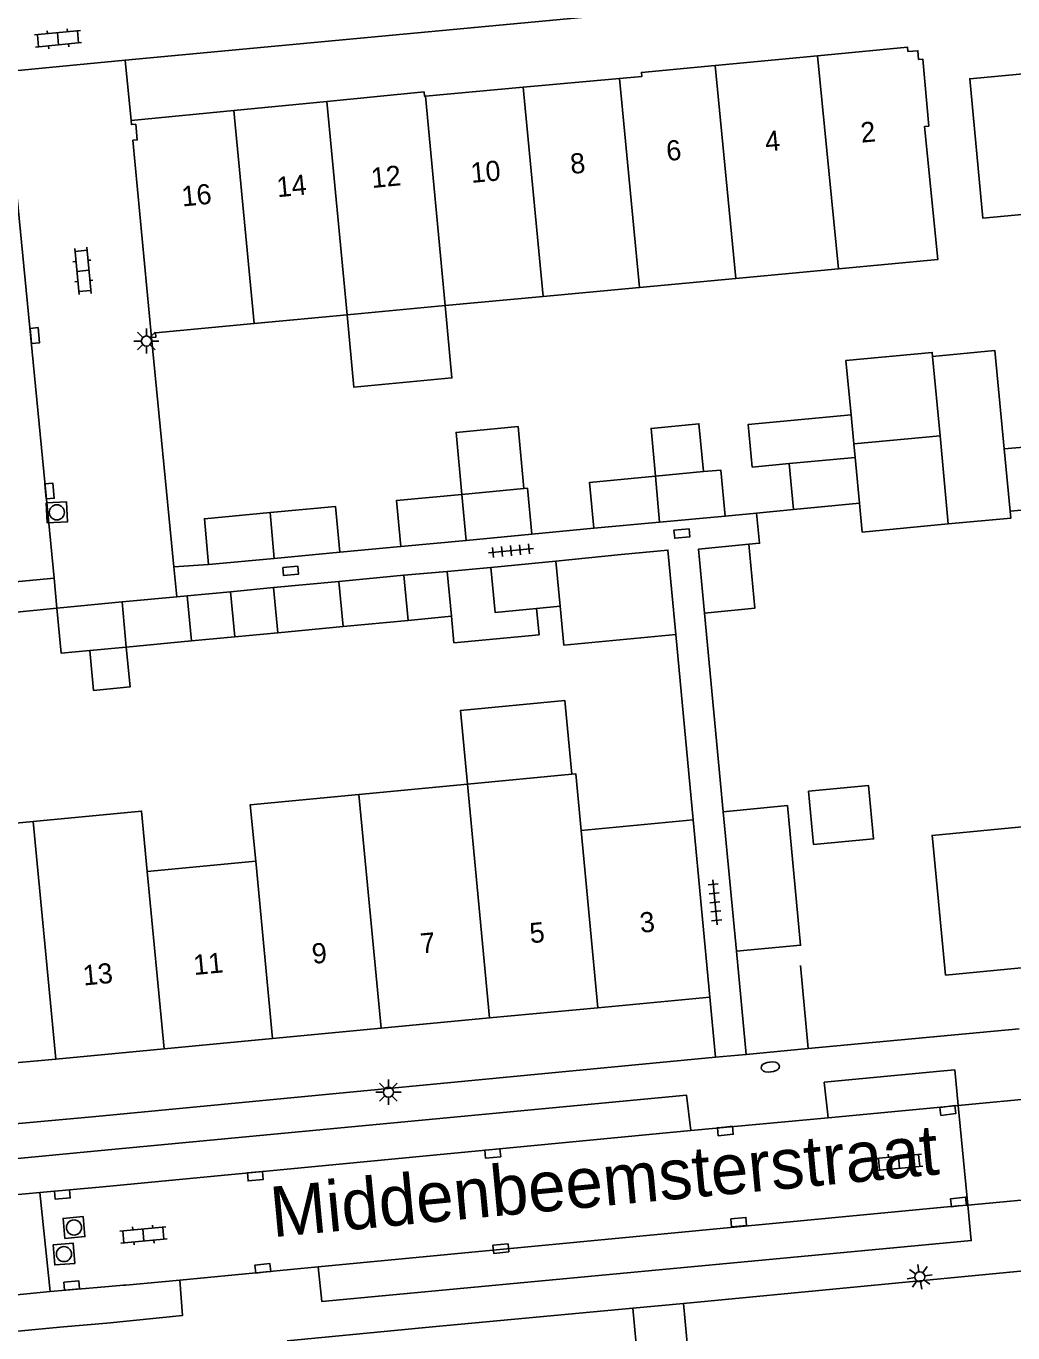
# Model space of a CAD drawing. Extents: x 124000 to 128010, y 398999 to 403000.
# Drawn here: x 127159.3 to 127208.2, y 400499.7 to 400564.6 of the extents above; entities that cross this region are included whole.
import ezdxf

# ---------------------------------------------------------------- set-up
doc = ezdxf.new("R2010")
doc.units = 0
for name, color, linetype in [('gg-afsc-erfafscheiding', 7, 'Continuous'), ('gg-afsc-hekwerk', 7, 'Continuous'), ('gg-afsc-muur', 7, 'Continuous'), ('gg-anno-huisnummerreeks BGT', 7, 'Continuous'), ('gg-anno-openbare ruimte label', 7, 'Continuous'), ('gg-bbg-bijgebouw', 7, 'Continuous'), ('gg-bbg-gedigitaliseerde bebouwing', 7, 'Continuous'), ('gg-bbg-gedigitaliseerde bijgebouw', 7, 'Continuous'), ('gg-bbg-hoofdgebouw', 7, 'Continuous'), ('gg-bbg-luifel en loopbrug', 7, 'Continuous'), ('gg-bbg-tussenscheiding', 7, 'Continuous'), ('gg-knt-verharding', 7, 'Continuous'), ('gg-knt-verharding nz', 7, 'Continuous'), ('gt-grn-weggrens', 7, 'Continuous'), ('gt-symb-brandkraan', 7, 'Continuous'), ('gt-symb-klinker verharding', 7, 'Continuous'), ('gt-symb-kolk', 7, 'Continuous'), ('gt-symb-kolk center center', 7, 'Continuous'), ('gt-symb-lichtmast', 7, 'Continuous'), ('gt-symb-rioolschacht', 7, 'Continuous'), ('gt-symb-tegel verharding', 7, 'Continuous')]:
    doc.layers.add(name, color=color, linetype=linetype)

# ---------------------------------------------------------------- blocks, each defined once
blk = doc.blocks.new('gt0-KL1')
at = {"layer": 'gt-symb-klinker verharding'}
for p, q in [((-1.15, 0.3), (1.15, 0.3)), ((-1, -0.3), (-1, 0.3)), ((-0.5, 0.3), (-0.5, 0.45)), ((0, -0.3), (0, 0.3)), ((0.5, 0.3), (0.5, 0.45)), ((1, -0.3), (1, 0.3)), ((-1.15, -0.3), (1.15, -0.3)), ((-0.5, -0.45), (-0.5, -0.3)), ((0.5, -0.45), (0.5, -0.3))]:
    blk.add_line(p, q, dxfattribs=at)
blk = doc.blocks.new('gt0-RS')
at = {"layer": 'gt-symb-rioolschacht'}
blk.add_lwpolyline([(-0.5, -0.5), (0.5, -0.5), (0.5, 0.5), (-0.5, 0.5)], close=True, dxfattribs=at)
blk.add_circle((0, 0), 0.375, dxfattribs=at)
blk = doc.blocks.new('gt0-LMAST')
at = {"layer": 'gt-symb-lichtmast'}
for p, q in [((-0.182, 0.173), (-0.447, 0.438)), ((-0.005, 0.246), (-0.005, 0.621)), ((0.172, 0.173), (0.437, 0.438)), ((-0.255, -0.004), (-0.63, -0.004)), ((-0.182, -0.181), (-0.447, -0.446)), ((-0.005, -0.254), (-0.005, -0.629)), ((0.437, -0.446), (0.172, -0.181)), ((0.245, -0.004), (0.62, -0.004))]:
    blk.add_line(p, q, dxfattribs=at)
blk.add_circle((-0.005, -0.004), 0.25, dxfattribs=at)
blk = doc.blocks.new('gt0-KOLKCC')
at = {"layer": 'gt-symb-kolk center center'}
blk.add_lwpolyline([(-0.375, 0.2), (0.375, 0.2), (0.375, -0.2), (-0.375, -0.2)], close=True, dxfattribs=at)
blk = doc.blocks.new('gt0-TEG1')
at = {"layer": 'gt-symb-tegel verharding'}
for p, q in [((-1.125, 0), (1.125, 0)), ((-0.9, -0.25), (-0.9, 0.25)), ((-0.45, -0.25), (-0.45, 0.25)), ((0, -0.25), (0, 0.25)), ((0.45, -0.25), (0.45, 0.25)), ((0.9, -0.25), (0.9, 0.25))]:
    blk.add_line(p, q, dxfattribs=at)
blk = doc.blocks.new('gt0-KOLK')
at = {"layer": 'gt-symb-kolk'}
blk.add_lwpolyline([(0, 0), (0.375, 0), (0.375, 0.4), (-0.375, 0.4), (-0.375, 0), (0, 0)], dxfattribs=at)
blk = doc.blocks.new('gt0-BR')
at = {"layer": 'gt-symb-brandkraan'}
for centre, radius, start, end in [((-0.244, 0), 0.206, 107.56694, 252.43307), ((0.599, -2.664), 3, 106.89205, 107.56694), ((0, -0.691), 0.938, 73.10799, 106.89205), ((-0.599, -2.664), 3, 72.43309, 73.10799), ((0.244, 0), 0.206, 287.56695, 72.43309), ((0.599, 2.664), 3, 252.43307, 253.10797), ((0, 0.691), 0.938, 253.10797, 286.89206), ((-0.599, 2.664), 3, 286.89206, 287.56695)]:
    blk.add_arc(centre, radius, start, end, dxfattribs=at)

msp = doc.modelspace()

# ---------------------------------------------------------------- linework, layer by layer
at = {"layer": 'gg-afsc-erfafscheiding'}
for p, q in [((127195.53, 400540.389), (127197.355, 400540.568)), ((127193.967, 400540.236), (127195.53, 400540.389)), ((127184.378, 400539.339), (127187.462, 400539.635)), ((127174.851, 400538.447), (127177.877, 400538.732)), ((127166.631, 400537.726), (127168.348, 400537.839)), ((127158.657, 400535.466), (127160.824, 400535.672)), ((127193.871, 400525.572), (127192.938, 400535.43)), ((127192.382, 400525.17), (127191.52, 400534.374))]:
    msp.add_line(p, q, dxfattribs=at)
msp.add_lwpolyline([(127195.137, 400538.842), (127195.676, 400538.896), (127195.53, 400540.389)], dxfattribs=at)
at = {"layer": 'gg-afsc-hekwerk'}
msp.add_line((127166.631, 400537.726), (127165.515, 400549.105), dxfattribs=at)
at = {"layer": 'gg-afsc-muur'}
for p, q in [((127198.086, 400513.825), (127197.702, 400517.947)), ((127198.086, 400513.825), (127208.549, 400514.799)), ((127189.384, 400500.937), (127179.446, 400500)), ((127179.446, 400500), (127172.246, 400499.317))]:
    msp.add_line(p, q, dxfattribs=at)
at = {"layer": 'gg-bbg-bijgebouw'}
for p, q in [((127204.626, 400544.224), (127204.256, 400548.16)), ((127200.415, 400543.156), (127197.14, 400542.847)), ((127192.894, 400542.447), (127190.52, 400542.223)), ((127197.14, 400542.847), (127197.355, 400540.568)), ((127183.987, 400541.608), (127180.912, 400541.318)), ((127197.355, 400540.568), (127200.63, 400540.877)), ((127208.1, 400540.485), (127208.132, 400540.147)), ((127187.462, 400539.635), (127190.714, 400539.935)), ((127190.714, 400539.935), (127193.967, 400540.236)), ((127208.132, 400540.147), (127205.037, 400539.855)), ((127181.127, 400539.035), (127184.378, 400539.339)), ((127177.877, 400538.732), (127181.127, 400539.035)), ((127168.348, 400537.839), (127171.598, 400538.143)), ((127171.598, 400538.143), (127174.851, 400538.447)), ((127178.039, 400537.308), (127174.804, 400537)), ((127178.252, 400535.069), (127178.039, 400537.308)), ((127174.804, 400537), (127171.571, 400536.693)), ((127171.571, 400536.693), (127171.784, 400534.454)), ((127164.057, 400535.979), (127160.824, 400535.672)), ((127166.765, 400536.236), (127164.057, 400535.979)), ((127167.292, 400536.286), (127166.765, 400536.236)), ((127167.505, 400534.047), (127167.292, 400536.286)), ((127184.614, 400535.656), (127185.782, 400535.771)), ((127171.784, 400534.454), (127175.016, 400534.761)), ((127175.016, 400534.761), (127178.252, 400535.069)), ((127164.267, 400533.74), (127167.505, 400534.047)), ((127162.459, 400533.568), (127164.267, 400533.74)), ((127194.526, 400518.649), (127193.871, 400525.572))]:
    msp.add_line(p, q, dxfattribs=at)
for points in [[(127209.926, 400555.331), (127206.746, 400555.034), (127206.103, 400561.946), (127209.28, 400562.243), (127209.926, 400555.331)], [(127204.256, 400548.16), (127207.35, 400548.452), (127207.809, 400543.575)], [(127193.967, 400540.236), (127193.746, 400542.527), (127192.894, 400542.447)], [(127190.52, 400542.223), (127187.247, 400541.915), (127187.462, 400539.635)], [(127180.912, 400541.318), (127177.662, 400541.011), (127177.877, 400538.732)], [(127184.378, 400539.339), (127184.162, 400541.624), (127183.987, 400541.608)], [(127174.851, 400538.447), (127174.636, 400540.726), (127171.405, 400540.422)], [(127171.405, 400540.422), (127168.137, 400540.114), (127168.348, 400537.839)], [(127182.346, 400537.693), (127182.565, 400535.455), (127184.614, 400535.656)], [(127160.824, 400535.672), (127161.037, 400533.433), (127162.459, 400533.568)], [(127193.871, 400525.572), (127197.057, 400525.873), (127197.71, 400518.945), (127194.526, 400518.649)]]:
    msp.add_lwpolyline(points, dxfattribs=at)
at = {"layer": 'gg-bbg-gedigitaliseerde bebouwing'}
for p, q in [((127181.185, 400526.942), (127175.801, 400526.431)), ((127181.185, 400526.942), (127186.371, 400527.435)), ((127192.382, 400525.17), (127186.826, 400524.645)), ((127170.683, 400523.12), (127165.309, 400522.612))]:
    msp.add_line(p, q, dxfattribs=at)
for points in [[(127186.371, 400527.435), (127186.559, 400527.453), (127186.826, 400524.645)], [(127175.801, 400526.431), (127170.417, 400525.919), (127170.683, 400523.12)], [(127165.309, 400522.612), (127165.026, 400525.599), (127159.652, 400525.089)], [(127159.652, 400525.089), (127154.278, 400524.578), (127154.561, 400521.597)]]:
    msp.add_lwpolyline(points, dxfattribs=at)
at = {"layer": 'gg-bbg-gedigitaliseerde bijgebouw'}
for p, q in [((127200.352, 400543.821), (127204.626, 400544.224)), ((127200.415, 400543.156), (127200.352, 400543.821)), ((127185.572, 400538.01), (127182.346, 400537.693)), ((127188.81, 400538.328), (127185.572, 400538.01))]:
    msp.add_line(p, q, dxfattribs=at)
for points in [[(127208.1, 400540.485), (127210.794, 400540.737), (127210.595, 400542.87), (127209.542, 400543.737), (127207.809, 400543.575)], [(127205.037, 400539.855), (127200.765, 400539.452), (127200.63, 400540.877)], [(127191.52, 400534.374), (127191.129, 400538.556), (127188.81, 400538.328)], [(127192.938, 400535.43), (127192.639, 400538.594), (127195.137, 400538.842)], [(127192.938, 400535.43), (127195.438, 400535.668), (127195.137, 400538.842)], [(127191.52, 400534.374), (127185.973, 400533.829), (127185.782, 400535.771)], [(127198.357, 400523.938), (127201.329, 400524.219), (127201.079, 400526.866), (127198.107, 400526.585), (127198.357, 400523.938)]]:
    msp.add_lwpolyline(points, dxfattribs=at)
at = {"layer": 'gg-bbg-hoofdgebouw'}
for p, q in [((127193.475, 400562.608), (127198.552, 400563.086)), ((127183.943, 400561.524), (127188.724, 400561.954)), ((127179.1, 400561.088), (127183.943, 400561.524)), ((127169.6, 400560.374), (127174.212, 400560.823)), ((127164.504, 400559.878), (127169.6, 400560.374)), ((127199.583, 400552.518), (127194.505, 400552.041)), ((127189.726, 400551.591), (127184.947, 400551.142)), ((127194.505, 400552.041), (127189.726, 400551.591)), ((127184.947, 400551.142), (127180.083, 400550.685)), ((127175.214, 400550.227), (127170.61, 400549.794)), ((127180.083, 400550.685), (127175.214, 400550.227)), ((127170.61, 400549.794), (127165.714, 400549.334)), ((127192.382, 400525.17), (127193.213, 400516.37)), ((127182.286, 400515.335), (127187.66, 400515.844)), ((127187.66, 400515.844), (127193.213, 400516.37)), ((127176.902, 400514.825), (127182.286, 400515.335)), ((127171.517, 400514.315), (127176.902, 400514.825)), ((127166.144, 400513.806), (127171.517, 400514.315)), ((127155.394, 400512.788), (127160.769, 400513.297)), ((127160.769, 400513.297), (127166.144, 400513.806))]:
    msp.add_line(p, q, dxfattribs=at)
for points in [[(127198.552, 400563.086), (127203.016, 400563.507), (127203.032, 400563.3), (127203.528, 400563.339), (127203.562, 400562.902), (127203.769, 400562.92), (127204.069, 400559.596), (127203.86, 400559.576), (127204.52, 400552.982), (127199.583, 400552.518)], [(127188.724, 400561.954), (127189.831, 400562.054), (127189.811, 400562.263), (127193.475, 400562.608)], [(127174.212, 400560.823), (127179.035, 400561.293), (127179.053, 400561.084), (127179.1, 400561.088)], [(127165.515, 400549.105), (127164.596, 400558.892), (127164.806, 400558.912), (127164.733, 400559.689), (127164.524, 400559.669), (127164.504, 400559.878)], [(127165.515, 400549.105), (127165.734, 400549.125), (127165.714, 400549.334)], [(127204.249, 400524.238), (127204.234, 400524.399), (127209.534, 400524.905)], [(127217.074, 400523.494), (127217.566, 400518.257), (127217.244, 400518.227), (127217.202, 400518.654), (127204.898, 400517.468), (127204.249, 400524.238)]]:
    msp.add_lwpolyline(points, dxfattribs=at)
at = {"layer": 'gg-bbg-luifel en loopbrug'}
for p, q in [((127200.352, 400543.821), (127200.215, 400545.275)), ((127178.039, 400537.308), (127180.177, 400537.499)), ((127180.177, 400537.499), (127182.346, 400537.693)), ((127180.389, 400535.272), (127180.177, 400537.499)), ((127169.432, 400536.49), (127171.571, 400536.693)), ((127167.292, 400536.286), (127169.432, 400536.49)), ((127169.645, 400534.251), (127169.432, 400536.49)), ((127178.252, 400535.069), (127180.389, 400535.272)), ((127167.505, 400534.047), (127169.645, 400534.251)), ((127169.645, 400534.251), (127171.784, 400534.454)), ((127191.902, 400501.174), (127189.384, 400500.937)), ((127189.384, 400500.937), (127189.629, 400498.25)), ((127192.149, 400498.487), (127191.902, 400501.174))]:
    msp.add_line(p, q, dxfattribs=at)
for points in [[(127180.083, 400550.685), (127180.42, 400547.101), (127175.551, 400546.643), (127175.214, 400550.227)], [(127200.215, 400545.275), (127199.961, 400547.959), (127204.237, 400548.363), (127204.256, 400548.16)], [(127200.215, 400545.275), (127195.114, 400544.794), (127195.314, 400542.675), (127197.14, 400542.847)], [(127180.912, 400541.318), (127180.622, 400544.393), (127183.696, 400544.683), (127183.987, 400541.608)], [(127190.52, 400542.223), (127190.296, 400544.597), (127192.67, 400544.821), (127192.894, 400542.447)], [(127180.389, 400535.272), (127180.515, 400533.954), (127184.737, 400534.356), (127184.614, 400535.656)], [(127164.267, 400533.74), (127164.455, 400531.766), (127162.647, 400531.594), (127162.459, 400533.568)], [(127186.371, 400527.435), (127186.021, 400531.086), (127180.835, 400530.588), (127181.185, 400526.942)]]:
    msp.add_lwpolyline(points, dxfattribs=at)
at = {"layer": 'gg-bbg-tussenscheiding'}
for p, q in [((127194.505, 400552.041), (127193.475, 400562.608)), ((127199.583, 400552.518), (127198.552, 400563.086)), ((127188.724, 400561.954), (127189.726, 400551.591)), ((127184.947, 400551.142), (127183.943, 400561.524)), ((127174.212, 400560.823), (127175.214, 400550.227)), ((127179.1, 400561.088), (127180.083, 400550.685)), ((127170.61, 400549.794), (127169.6, 400560.374)), ((127205.037, 400539.855), (127204.626, 400544.224)), ((127200.63, 400540.877), (127200.415, 400543.156)), ((127207.809, 400543.575), (127208.1, 400540.485)), ((127190.52, 400542.223), (127190.714, 400539.935)), ((127180.912, 400541.318), (127181.127, 400539.035)), ((127171.405, 400540.422), (127171.598, 400538.143)), ((127185.572, 400538.01), (127185.782, 400535.771)), ((127175.016, 400534.761), (127174.804, 400537)), ((127164.057, 400535.979), (127164.267, 400533.74)), ((127181.185, 400526.942), (127182.286, 400515.335)), ((127175.801, 400526.431), (127176.902, 400514.825)), ((127159.652, 400525.089), (127160.769, 400513.297)), ((127187.66, 400515.844), (127186.826, 400524.645)), ((127170.683, 400523.12), (127171.517, 400514.315)), ((127165.309, 400522.612), (127166.144, 400513.806))]:
    msp.add_line(p, q, dxfattribs=at)
at = {"layer": 'gg-knt-verharding'}
for p, q in [((127208.738, 400567.047), (127164.218, 400562.86)), ((127164.218, 400562.86), (127164.504, 400559.878)), ((127166.631, 400537.726), (127166.765, 400536.236)), ((127194.526, 400518.649), (127195.01, 400513.531)), ((127193.213, 400516.37), (127193.495, 400513.387)), ((127193.495, 400513.387), (127162.75, 400510.453)), ((127195.01, 400513.531), (127193.495, 400513.387)), ((127198.086, 400513.825), (127195.01, 400513.531)), ((127205.525, 400510.989), (127206.002, 400506.054)), ((127162.75, 400510.453), (127108.322, 400505.343)), ((127199.075, 400510.374), (127192.262, 400509.749)), ((127108.485, 400503.61), (127163.021, 400508.755)), ((127159.986, 400506.673), (127160.484, 400501.757)), ((127166.918, 400502.317), (127173.776, 400502.994)), ((127209.134, 400502.814), (127191.902, 400501.174)), ((127109.269, 400495.141), (127161.15, 400500)), ((127161.15, 400500), (127163.293, 400500.198))]:
    msp.add_line(p, q, dxfattribs=at)
for points in [[(127204.629, 400512.689), (127198.881, 400512.148), (127199.075, 400510.374)], [(127205.525, 400510.989), (127205.354, 400512.759), (127204.629, 400512.689)], [(127192.262, 400509.749), (127192.054, 400511.504), (127163.021, 400508.755)], [(127206.002, 400506.054), (127206.173, 400504.285), (127205.654, 400504.235)], [(127205.654, 400504.235), (127173.966, 400501.264), (127173.776, 400502.994)], [(127163.293, 400500.198), (127167.048, 400500.568), (127166.918, 400502.317)]]:
    msp.add_lwpolyline(points, dxfattribs=at)
at = {"layer": 'gg-knt-verharding nz'}
for p, q in [((127205.525, 400510.989), (127219.062, 400512.293)), ((127199.075, 400510.374), (127204.828, 400510.922)), ((127204.828, 400510.922), (127205.525, 400510.989)), ((127192.262, 400509.749), (127163.096, 400506.962)), ((127159.986, 400506.673), (127163.096, 400506.962)), ((127206.002, 400506.054), (127216.219, 400507.001)), ((127153.1, 400506.016), (127159.986, 400506.673)), ((127205.504, 400506.008), (127173.776, 400502.994)), ((127206.002, 400506.054), (127205.504, 400506.008)), ((127166.918, 400502.317), (127164.244, 400502.083)), ((127160.484, 400501.757), (127153.568, 400501.099)), ((127162.814, 400501.958), (127160.484, 400501.757)), ((127164.127, 400502.073), (127162.814, 400501.958)), ((127164.244, 400502.083), (127164.127, 400502.073))]:
    msp.add_line(p, q, dxfattribs=at)
for points in [[(127154.626, 400559.318), (127156.818, 400536.794), (127160.685, 400537.165)], [(127160.685, 400537.165), (127158.669, 400557.927), (127158.459, 400559.696)]]:
    msp.add_lwpolyline(points, dxfattribs=at)
at = {"layer": 'gt-grn-weggrens'}
for p, q in [((127164.218, 400562.86), (127158.214, 400562.288)), ((127160.824, 400535.672), (127160.685, 400537.165))]:
    msp.add_line(p, q, dxfattribs=at)

# ---------------------------------------------------------------- block references
at = {"layer": 'gt-symb-brandkraan', "rotation": -173.8560042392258}
msp.add_blockref('gt0-BR', (127196.208, 400512.903), dxfattribs=at)
at = {"layer": 'gt-symb-klinker verharding'}
for p, rotation in [((127160.879, 400563.928), 5.391463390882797), ((127162.114, 400552.411), -84.66555996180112), ((127202.592, 400508.172), 5.391463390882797), ((127165.112, 400504.566), 5.391463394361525)]:
    msp.add_blockref('gt0-KL1', p, dxfattribs=dict(at, rotation=rotation))
at = {"layer": 'gt-symb-kolk'}
for p, rotation in [((127159.53, 400549.184), -84.60853660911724), ((127160.261, 400541.465), -84.37493990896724), ((127204.989, 400510.944), -172.242574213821), ((127193.955, 400509.925), -174.08992967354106), ((127182.425, 400508.808), -174.60853661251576), ((127170.644, 400507.683), -174.66555996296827), ((127161.078, 400506.768), -175.0079188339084), ((127205.563, 400506.005), 6.200970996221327), ((127194.66, 400505.002), 5.2774060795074), ((127182.825, 400504.089), -174.60853660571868), ((127171.058, 400502.713), 5.910070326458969), ((127161.578, 400501.855), 4.8778808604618)]:
    msp.add_blockref('gt0-KOLK', p, dxfattribs=dict(at, rotation=rotation))
at = {"layer": 'gt-symb-kolk center center'}
for p, rotation in [((127191.822, 400539.377), 5.2774060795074), ((127172.416, 400537.527), 5.453918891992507)]:
    msp.add_blockref('gt0-KOLKCC', p, dxfattribs=dict(at, rotation=rotation))
at = {"layer": 'gt-symb-lichtmast'}
for p in [(127165.267, 400548.934), (127177.271, 400511.656)]:
    msp.add_blockref('gt0-LMAST', p, dxfattribs=at)
at = {"layer": 'gt-symb-lichtmast', "rotation": -35.677602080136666}
msp.add_blockref('gt0-LMAST', (127203.625, 400502.493), dxfattribs=at)
at = {"layer": 'gt-symb-rioolschacht'}
for p, rotation in [((127160.821, 400540.427), -87.0775273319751), ((127161.673, 400504.938), 5.163306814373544), ((127161.174, 400503.619), -85.58371655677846)]:
    msp.add_blockref('gt0-RS', p, dxfattribs=dict(at, rotation=rotation))
at = {"layer": 'gt-symb-tegel verharding'}
for p, rotation in [((127183.345, 400538.527), 5.453918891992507), ((127193.462, 400521.075), -84.60853660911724)]:
    msp.add_blockref('gt0-TEG1', p, dxfattribs=dict(at, rotation=rotation))

# ---------------------------------------------------------------- texts
at = {"layer": 'gg-anno-huisnummerreeks BGT'}
for s, rotation, p in [('4', 5.4, (127195.99, 400558.324)), ('2', 5.4, (127200.729, 400558.771)), ('6', 5.4, (127191.094, 400557.863)), ('8', 5.2, (127186.327, 400557.22)), ('12', 5.6, (127176.454, 400556.519)), ('10', 5.2, (127181.387, 400556.775)), ('16', 5.6, (127167.055, 400555.604)), ('14', 5.6, (127171.768, 400556.063)), ('3', 5.4, (127189.779, 400519.56)), ('5', 5.4, (127184.315, 400519.042)), ('9', 5.4, (127173.516, 400518.019)), ('7', 5.4, (127178.895, 400518.529)), ('11', 5.4, (127167.633, 400517.463)), ('13', 5.4, (127162.155, 400516.944))]:
    msp.add_text(s, height=1, rotation=rotation, dxfattribs=at).set_placement(p)
at = {"layer": 'gg-anno-openbare ruimte label'}
msp.add_text('Middenbeemsterstraat', height=2.5, rotation=5.4, dxfattribs=at).set_placement((127171.528, 400504.451))

doc.saveas('drawing.dxf')
